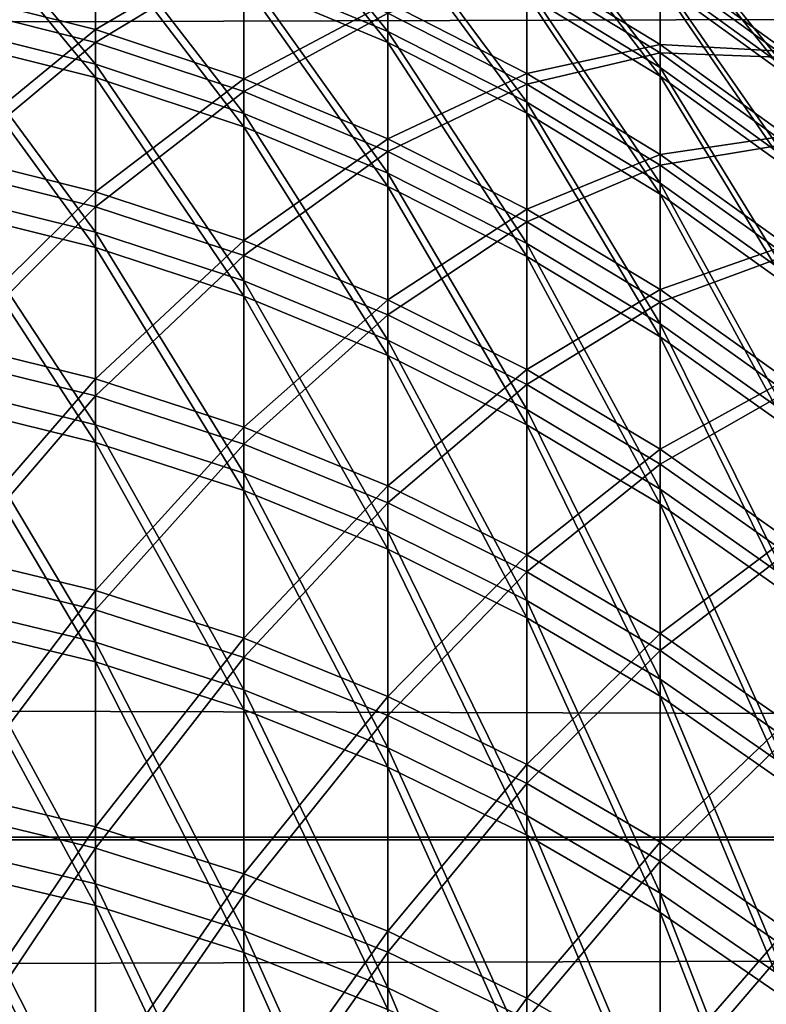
# Model space of a CAD drawing. Header units: millimetres. Extents: x -184 to 165, y -135 to 242.
# Tile 704 of 1056: x -40.75 to -40.391, y -79.505 to -79.031. Entities that reach past the tile are written whole.
import ezdxf

# ---------------------------------------------------------------- set-up
doc = ezdxf.new("R2010")
doc.units = ezdxf.units.MM
doc.header["$LTSCALE"] = 41.718519
for name, color, linetype in [('384', 7, 'CONTINUOUS'), ('386', 7, 'CONTINUOUS'), ('443', 7, 'CONTINUOUS'), ('445', 7, 'CONTINUOUS'), ('459', 7, 'CONTINUOUS')]:
    doc.layers.add(name, color=color, linetype=linetype)

msp = doc.modelspace()

# ---------------------------------------------------------------- linework, layer by layer
at = {"layer": '384', "linetype": 'CONTINUOUS'}
for points in [[(-18.83859, -78.96838, 60), (-19.00614, -79.42647, 60), (-178.661, -78.96949, 60), (-18.83859, -78.96838, 60)], [(-19.00614, -79.42647, 60), (-178.49454, -79.42461, 60), (-178.661, -78.96949, 60), (-19.00614, -79.42647, 60)], [(-19.00614, -79.42647, 60), (-19.17188, -79.87179, 60), (-178.49454, -79.42461, 60), (-19.00614, -79.42647, 60)], [(-19.17188, -79.87179, 60), (-178.32547, -79.87883, 60), (-178.49454, -79.42461, 60), (-19.17188, -79.87179, 60)]]:
    msp.add_3dface(points, dxfattribs=at)
at = {"layer": '386', "linetype": 'CONTINUOUS'}
for points in [[(-178.66141, -78.96838, 63), (-178.49386, -79.42647, 63), (-18.839, -78.96949, 63), (-178.66141, -78.96838, 63)], [(-178.49386, -79.42647, 63), (-19.00546, -79.42461, 63), (-18.839, -78.96949, 63), (-178.49386, -79.42647, 63)], [(-178.49386, -79.42647, 63), (-178.32812, -79.87179, 63), (-19.00546, -79.42461, 63), (-178.49386, -79.42647, 63)], [(-178.32812, -79.87179, 63), (-19.17453, -79.87883, 63), (-19.00546, -79.42461, 63), (-178.32812, -79.87179, 63)]]:
    msp.add_3dface(points, dxfattribs=at)
at = {"layer": '443', "linetype": 'CONTINUOUS'}
for points in [[(-40.57302, -78.98501, 24.65425), (-40.57302, -79.04222, 24.333), (-40.64235, -78.95578, 24.64961), (-40.57302, -78.98501, 24.65425)], [(-40.64235, -78.95578, 24.64961), (-40.57302, -79.04222, 24.333), (-40.64235, -79.01319, 24.32726), (-40.64235, -78.95578, 24.64961)], [(-40.71371, -79.036, 27.90824), (-40.71371, -78.97005, 27.58659), (-40.7867, -79.01762, 27.91237), (-40.71371, -79.036, 27.90824)], [(-40.71371, -78.98937, 24.32255), (-40.71371, -79.05913, 24.0017), (-40.7867, -78.97088, 24.3189), (-40.71371, -78.98937, 24.32255)], [(-40.7867, -78.97088, 24.3189), (-40.71371, -79.05913, 24.0017), (-40.7867, -79.04079, 23.99735), (-40.7867, -78.97088, 24.3189)], [(-40.71371, -79.036, 27.90824), (-40.64235, -78.99393, 27.58216), (-40.71371, -78.97005, 27.58659), (-40.71371, -79.036, 27.90824)], [(-40.44202, -79.01387, 24.98631), (-40.44202, -79.0585, 24.66591), (-40.50612, -78.97448, 24.98158), (-40.44202, -79.01387, 24.98631)], [(-40.50612, -78.97448, 24.98158), (-40.44202, -79.0585, 24.66591), (-40.50612, -79.01932, 24.65969), (-40.50612, -78.97448, 24.98158)], [(-40.38109, -79.02564, 25.31178), (-40.38109, -79.05795, 24.9916), (-40.44202, -78.9814, 25.30816), (-40.38109, -79.02564, 25.31178)], [(-40.44202, -78.9814, 25.30816), (-40.38109, -79.05795, 24.9916), (-40.44202, -79.01387, 24.98631), (-40.44202, -78.9814, 25.30816)], [(-40.50612, -79.01932, 24.65969), (-40.50612, -79.0763, 24.33974), (-40.57302, -78.98501, 24.65425), (-40.50612, -79.01932, 24.65969)], [(-40.57302, -78.98501, 24.65425), (-40.50612, -79.0763, 24.33974), (-40.57302, -79.04222, 24.333), (-40.57302, -78.98501, 24.65425)], [(-40.64235, -79.01319, 24.32726), (-40.64235, -79.08276, 24.00731), (-40.71371, -78.98937, 24.32255), (-40.64235, -79.01319, 24.32726)], [(-40.71371, -78.98937, 24.32255), (-40.64235, -79.08276, 24.00731), (-40.71371, -79.05913, 24.0017), (-40.71371, -78.98937, 24.32255)], [(-40.64235, -79.0597, 27.90291), (-40.64235, -78.99393, 27.58216), (-40.71371, -79.036, 27.90824), (-40.64235, -79.0597, 27.90291)], [(-40.64235, -79.0597, 27.90291), (-40.57302, -79.02302, 27.57676), (-40.64235, -78.99393, 27.58216), (-40.64235, -79.0597, 27.90291)], [(-40.50612, -79.05718, 27.57043), (-40.50612, -79.00398, 27.24982), (-40.57302, -79.02302, 27.57676), (-40.50612, -79.05718, 27.57043)], [(-40.44202, -79.04324, 27.24407), (-40.44202, -79.00241, 26.92317), (-40.50612, -79.00398, 27.24982), (-40.44202, -79.04324, 27.24407)], [(-40.50612, -79.05718, 27.57043), (-40.44202, -79.04324, 27.24407), (-40.50612, -79.00398, 27.24982), (-40.50612, -79.05718, 27.57043)], [(-40.38109, -79.04654, 26.9184), (-40.38109, -79.01803, 26.59785), (-40.44202, -79.00241, 26.92317), (-40.38109, -79.04654, 26.9184)], [(-40.44202, -79.04324, 27.24407), (-40.38109, -79.04654, 26.9184), (-40.44202, -79.00241, 26.92317), (-40.44202, -79.04324, 27.24407)], [(-40.57302, -79.04222, 24.333), (-40.57302, -79.11155, 24.01414), (-40.64235, -79.01319, 24.32726), (-40.57302, -79.04222, 24.333)], [(-40.64235, -79.01319, 24.32726), (-40.57302, -79.11155, 24.01414), (-40.64235, -79.08276, 24.00731), (-40.64235, -79.01319, 24.32726)], [(-40.38109, -79.05795, 24.9916), (-40.38109, -79.10234, 24.67286), (-40.44202, -79.01387, 24.98631), (-40.38109, -79.05795, 24.9916)], [(-40.44202, -79.01387, 24.98631), (-40.38109, -79.10234, 24.67286), (-40.44202, -79.0585, 24.66591), (-40.44202, -79.01387, 24.98631)], [(-40.7867, -79.09587, 28.23199), (-40.71371, -79.036, 27.90824), (-40.7867, -79.01762, 27.91237), (-40.7867, -79.09587, 28.23199)], [(-40.44202, -79.0585, 24.66591), (-40.44202, -79.11522, 24.34743), (-40.50612, -79.01932, 24.65969), (-40.44202, -79.0585, 24.66591)], [(-40.50612, -79.01932, 24.65969), (-40.44202, -79.11522, 24.34743), (-40.50612, -79.0763, 24.33974), (-40.50612, -79.01932, 24.65969)], [(-40.57302, -79.08857, 27.89642), (-40.57302, -79.02302, 27.57676), (-40.64235, -79.0597, 27.90291), (-40.57302, -79.08857, 27.89642)], [(-40.57302, -79.08857, 27.89642), (-40.50612, -79.05718, 27.57043), (-40.57302, -79.02302, 27.57676), (-40.57302, -79.08857, 27.89642)], [(-40.71371, -79.11409, 28.22717), (-40.71371, -79.036, 27.90824), (-40.7867, -79.09587, 28.23199), (-40.71371, -79.11409, 28.22717)], [(-40.71371, -79.11409, 28.22717), (-40.64235, -79.0597, 27.90291), (-40.71371, -79.036, 27.90824), (-40.71371, -79.11409, 28.22717)], [(-40.71371, -79.05913, 24.0017), (-40.71371, -79.14098, 23.68372), (-40.7867, -79.04079, 23.99735), (-40.71371, -79.05913, 24.0017)], [(-40.7867, -79.04079, 23.99735), (-40.71371, -79.14098, 23.68372), (-40.7867, -79.12282, 23.67868), (-40.7867, -79.04079, 23.99735)], [(-40.50612, -79.0763, 24.33974), (-40.50612, -79.14535, 24.02216), (-40.57302, -79.04222, 24.333), (-40.50612, -79.0763, 24.33974)], [(-40.57302, -79.04222, 24.333), (-40.50612, -79.14535, 24.02216), (-40.57302, -79.11155, 24.01414), (-40.57302, -79.04222, 24.333)], [(-40.44202, -79.09619, 27.5632), (-40.44202, -79.04324, 27.24407), (-40.50612, -79.05718, 27.57043), (-40.44202, -79.09619, 27.5632)], [(-40.38109, -79.08716, 27.23763), (-40.38109, -79.04654, 26.9184), (-40.44202, -79.04324, 27.24407), (-40.38109, -79.08716, 27.23763)], [(-40.44202, -79.09619, 27.5632), (-40.38109, -79.08716, 27.23763), (-40.44202, -79.04324, 27.24407), (-40.44202, -79.09619, 27.5632)], [(-40.50612, -79.12246, 27.8888), (-40.50612, -79.05718, 27.57043), (-40.57302, -79.08857, 27.89642), (-40.50612, -79.12246, 27.8888)], [(-40.50612, -79.12246, 27.8888), (-40.44202, -79.09619, 27.5632), (-40.50612, -79.05718, 27.57043), (-40.50612, -79.12246, 27.8888)], [(-40.64235, -79.08276, 24.00731), (-40.64235, -79.16438, 23.69022), (-40.71371, -79.05913, 24.0017), (-40.64235, -79.08276, 24.00731)], [(-40.71371, -79.05913, 24.0017), (-40.64235, -79.16438, 23.69022), (-40.71371, -79.14098, 23.68372), (-40.71371, -79.05913, 24.0017)], [(-40.64235, -79.13757, 28.22095), (-40.64235, -79.0597, 27.90291), (-40.71371, -79.11409, 28.22717), (-40.64235, -79.13757, 28.22095)], [(-40.64235, -79.13757, 28.22095), (-40.57302, -79.08857, 27.89642), (-40.64235, -79.0597, 27.90291), (-40.64235, -79.13757, 28.22095)], [(-40.38109, -79.10234, 24.67286), (-40.38109, -79.15877, 24.35604), (-40.44202, -79.0585, 24.66591), (-40.38109, -79.10234, 24.67286)], [(-40.44202, -79.0585, 24.66591), (-40.38109, -79.15877, 24.35604), (-40.44202, -79.11522, 24.34743), (-40.44202, -79.0585, 24.66591)], [(-40.44202, -79.11522, 24.34743), (-40.44202, -79.18395, 24.03132), (-40.50612, -79.0763, 24.33974), (-40.44202, -79.11522, 24.34743)], [(-40.50612, -79.0763, 24.33974), (-40.44202, -79.18395, 24.03132), (-40.50612, -79.14535, 24.02216), (-40.50612, -79.0763, 24.33974)], [(-40.57302, -79.11155, 24.01414), (-40.57302, -79.1929, 23.69814), (-40.64235, -79.08276, 24.00731), (-40.57302, -79.11155, 24.01414)], [(-40.64235, -79.08276, 24.00731), (-40.57302, -79.1929, 23.69814), (-40.64235, -79.16438, 23.69022), (-40.64235, -79.08276, 24.00731)], [(-40.57302, -79.16617, 28.21337), (-40.57302, -79.08857, 27.89642), (-40.64235, -79.13757, 28.22095), (-40.57302, -79.16617, 28.21337)], [(-40.57302, -79.16617, 28.21337), (-40.50612, -79.12246, 27.8888), (-40.57302, -79.08857, 27.89642), (-40.57302, -79.16617, 28.21337)], [(-40.38109, -79.13983, 27.55511), (-40.38109, -79.08716, 27.23763), (-40.44202, -79.09619, 27.5632), (-40.38109, -79.13983, 27.55511)], [(-40.44202, -79.16117, 27.8801), (-40.44202, -79.09619, 27.5632), (-40.50612, -79.12246, 27.8888), (-40.44202, -79.16117, 27.8801)], [(-40.44202, -79.16117, 27.8801), (-40.38109, -79.13983, 27.55511), (-40.44202, -79.09619, 27.5632), (-40.44202, -79.16117, 27.8801)], [(-40.50612, -79.14535, 24.02216), (-40.50612, -79.22637, 23.70743), (-40.57302, -79.11155, 24.01414), (-40.50612, -79.14535, 24.02216)], [(-40.57302, -79.11155, 24.01414), (-40.50612, -79.22637, 23.70743), (-40.57302, -79.1929, 23.69814), (-40.57302, -79.11155, 24.01414)], [(-40.38109, -79.15877, 24.35604), (-40.38109, -79.22714, 24.04157), (-40.44202, -79.11522, 24.34743), (-40.38109, -79.15877, 24.35604)], [(-40.44202, -79.11522, 24.34743), (-40.38109, -79.22714, 24.04157), (-40.44202, -79.18395, 24.03132), (-40.44202, -79.11522, 24.34743)], [(-40.71371, -79.14098, 23.68372), (-40.71371, -79.23481, 23.36906), (-40.7867, -79.12282, 23.67868), (-40.71371, -79.14098, 23.68372)], [(-40.7867, -79.12282, 23.67868), (-40.71371, -79.23481, 23.36906), (-40.7867, -79.21686, 23.36334), (-40.7867, -79.12282, 23.67868)], [(-40.50612, -79.19975, 28.20447), (-40.50612, -79.12246, 27.8888), (-40.57302, -79.16617, 28.21337), (-40.50612, -79.19975, 28.20447)], [(-40.50612, -79.19975, 28.20447), (-40.44202, -79.16117, 27.8801), (-40.50612, -79.12246, 27.8888), (-40.50612, -79.19975, 28.20447)], [(-40.64235, -79.16438, 23.69022), (-40.64235, -79.25795, 23.37644), (-40.71371, -79.14098, 23.68372), (-40.64235, -79.16438, 23.69022)], [(-40.71371, -79.14098, 23.68372), (-40.64235, -79.25795, 23.37644), (-40.71371, -79.23481, 23.36906), (-40.71371, -79.14098, 23.68372)], [(-40.38109, -79.20448, 27.87036), (-40.38109, -79.13983, 27.55511), (-40.44202, -79.16117, 27.8801), (-40.38109, -79.20448, 27.87036)], [(-40.44202, -79.18395, 24.03132), (-40.44202, -79.26459, 23.71805), (-40.50612, -79.14535, 24.02216), (-40.44202, -79.18395, 24.03132)], [(-40.50612, -79.14535, 24.02216), (-40.44202, -79.26459, 23.71805), (-40.50612, -79.22637, 23.70743), (-40.50612, -79.14535, 24.02216)], [(-40.44202, -79.2381, 28.19431), (-40.44202, -79.16117, 27.8801), (-40.50612, -79.19975, 28.20447), (-40.44202, -79.2381, 28.19431)], [(-40.44202, -79.2381, 28.19431), (-40.38109, -79.20448, 27.87036), (-40.44202, -79.16117, 27.8801), (-40.44202, -79.2381, 28.19431)], [(-40.57302, -79.1929, 23.69814), (-40.57302, -79.28614, 23.38544), (-40.64235, -79.16438, 23.69022), (-40.57302, -79.1929, 23.69814)], [(-40.64235, -79.16438, 23.69022), (-40.57302, -79.28614, 23.38544), (-40.64235, -79.25795, 23.37644), (-40.64235, -79.16438, 23.69022)], [(-40.38109, -79.22714, 24.04157), (-40.38109, -79.30736, 23.72992), (-40.44202, -79.18395, 24.03132), (-40.38109, -79.22714, 24.04157)], [(-40.44202, -79.18395, 24.03132), (-40.38109, -79.30736, 23.72992), (-40.44202, -79.26459, 23.71805), (-40.44202, -79.18395, 24.03132)], [(-40.50612, -79.22637, 23.70743), (-40.50612, -79.31923, 23.39599), (-40.57302, -79.1929, 23.69814), (-40.50612, -79.22637, 23.70743)], [(-40.57302, -79.1929, 23.69814), (-40.50612, -79.31923, 23.39599), (-40.57302, -79.28614, 23.38544), (-40.57302, -79.1929, 23.69814)], [(-40.38109, -79.28101, 28.18294), (-40.38109, -79.20448, 27.87036), (-40.44202, -79.2381, 28.19431), (-40.38109, -79.28101, 28.18294)], [(-40.71371, -79.23481, 23.36906), (-40.71371, -79.34048, 23.05819), (-40.7867, -79.21686, 23.36334), (-40.71371, -79.23481, 23.36906)], [(-40.7867, -79.21686, 23.36334), (-40.71371, -79.34048, 23.05819), (-40.7867, -79.32275, 23.05178), (-40.7867, -79.21686, 23.36334)], [(-40.44202, -79.26459, 23.71805), (-40.44202, -79.35703, 23.40804), (-40.50612, -79.22637, 23.70743), (-40.44202, -79.26459, 23.71805)], [(-40.50612, -79.22637, 23.70743), (-40.44202, -79.35703, 23.40804), (-40.50612, -79.31923, 23.39599), (-40.50612, -79.22637, 23.70743)], [(-40.64235, -79.25795, 23.37644), (-40.64235, -79.36332, 23.06644), (-40.71371, -79.23481, 23.36906), (-40.64235, -79.25795, 23.37644)], [(-40.71371, -79.23481, 23.36906), (-40.64235, -79.36332, 23.06644), (-40.71371, -79.34048, 23.05819), (-40.71371, -79.23481, 23.36906)], [(-40.57302, -79.28614, 23.38544), (-40.57302, -79.39116, 23.07649), (-40.64235, -79.25795, 23.37644), (-40.57302, -79.28614, 23.38544)], [(-40.64235, -79.25795, 23.37644), (-40.57302, -79.39116, 23.07649), (-40.64235, -79.36332, 23.06644), (-40.64235, -79.25795, 23.37644)], [(-40.38109, -79.30736, 23.72992), (-40.38109, -79.39932, 23.42153), (-40.44202, -79.26459, 23.71805), (-40.38109, -79.30736, 23.72992)], [(-40.44202, -79.26459, 23.71805), (-40.38109, -79.39932, 23.42153), (-40.44202, -79.35703, 23.40804), (-40.44202, -79.26459, 23.71805)], [(-40.50612, -79.31923, 23.39599), (-40.50612, -79.42382, 23.08829), (-40.57302, -79.28614, 23.38544), (-40.50612, -79.31923, 23.39599)], [(-40.57302, -79.28614, 23.38544), (-40.50612, -79.42382, 23.08829), (-40.57302, -79.39116, 23.07649), (-40.57302, -79.28614, 23.38544)], [(-40.71371, -79.34048, 23.05819), (-40.71371, -79.45783, 22.75153), (-40.7867, -79.32275, 23.05178), (-40.71371, -79.34048, 23.05819)], [(-40.7867, -79.32275, 23.05178), (-40.71371, -79.45783, 22.75153), (-40.7867, -79.44036, 22.74446), (-40.7867, -79.32275, 23.05178)], [(-40.44202, -79.35703, 23.40804), (-40.44202, -79.46114, 23.10176), (-40.50612, -79.31923, 23.39599), (-40.44202, -79.35703, 23.40804)], [(-40.50612, -79.31923, 23.39599), (-40.44202, -79.46114, 23.10176), (-40.50612, -79.42382, 23.08829), (-40.50612, -79.31923, 23.39599)], [(-40.64235, -79.36332, 23.06644), (-40.64235, -79.48035, 22.76064), (-40.71371, -79.34048, 23.05819), (-40.64235, -79.36332, 23.06644)], [(-40.71371, -79.34048, 23.05819), (-40.64235, -79.48035, 22.76064), (-40.71371, -79.45783, 22.75153), (-40.71371, -79.34048, 23.05819)], [(-40.38109, -79.39932, 23.42153), (-40.38109, -79.50289, 23.11684), (-40.44202, -79.35703, 23.40804), (-40.38109, -79.39932, 23.42153)], [(-40.44202, -79.35703, 23.40804), (-40.38109, -79.50289, 23.11684), (-40.44202, -79.46114, 23.10176), (-40.44202, -79.35703, 23.40804)], [(-40.57302, -79.39116, 23.07649), (-40.57302, -79.50778, 22.77173), (-40.64235, -79.36332, 23.06644), (-40.57302, -79.39116, 23.07649)], [(-40.64235, -79.36332, 23.06644), (-40.57302, -79.50778, 22.77173), (-40.64235, -79.48035, 22.76064), (-40.64235, -79.36332, 23.06644)], [(-40.50612, -79.42382, 23.08829), (-40.50612, -79.53998, 22.78476), (-40.57302, -79.39116, 23.07649), (-40.50612, -79.42382, 23.08829)], [(-40.57302, -79.39116, 23.07649), (-40.50612, -79.53998, 22.78476), (-40.57302, -79.50778, 22.77173), (-40.57302, -79.39116, 23.07649)], [(-40.44202, -79.46114, 23.10176), (-40.44202, -79.57676, 22.79964), (-40.50612, -79.42382, 23.08829), (-40.44202, -79.46114, 23.10176)], [(-40.50612, -79.42382, 23.08829), (-40.44202, -79.57676, 22.79964), (-40.50612, -79.53998, 22.78476), (-40.50612, -79.42382, 23.08829)], [(-40.71371, -79.45783, 22.75153), (-40.71371, -79.58671, 22.44953), (-40.7867, -79.44036, 22.74446), (-40.71371, -79.45783, 22.75153)], [(-40.7867, -79.44036, 22.74446), (-40.71371, -79.58671, 22.44953), (-40.7867, -79.56952, 22.44181), (-40.7867, -79.44036, 22.74446)], [(-40.64235, -79.48035, 22.76064), (-40.64235, -79.60886, 22.45948), (-40.71371, -79.45783, 22.75153), (-40.64235, -79.48035, 22.76064)], [(-40.71371, -79.45783, 22.75153), (-40.64235, -79.60886, 22.45948), (-40.71371, -79.58671, 22.44953), (-40.71371, -79.45783, 22.75153)], [(-40.38109, -79.50289, 23.11684), (-40.38109, -79.61791, 22.81629), (-40.44202, -79.46114, 23.10176), (-40.38109, -79.50289, 23.11684)], [(-40.44202, -79.46114, 23.10176), (-40.38109, -79.61791, 22.81629), (-40.44202, -79.57676, 22.79964), (-40.44202, -79.46114, 23.10176)], [(-40.57302, -79.50778, 22.77173), (-40.57302, -79.63586, 22.47161), (-40.64235, -79.48035, 22.76064), (-40.57302, -79.50778, 22.77173)], [(-40.64235, -79.48035, 22.76064), (-40.57302, -79.63586, 22.47161), (-40.64235, -79.60886, 22.45948), (-40.64235, -79.48035, 22.76064)]]:
    msp.add_3dface(points, dxfattribs=at)
at = {"layer": '445', "linetype": 'CONTINUOUS'}
for points in [[(-40.71371, -79.11409, 28.22717), (-40.7867, -79.09587, 28.23199), (-40.7867, -79.18617, 28.54842), (-40.71371, -79.11409, 28.22717)], [(-40.71371, -79.20418, 28.54291), (-40.71371, -79.11409, 28.22717), (-40.7867, -79.18617, 28.54842), (-40.71371, -79.20418, 28.54291)], [(-40.64235, -79.13757, 28.22095), (-40.71371, -79.11409, 28.22717), (-40.71371, -79.20418, 28.54291), (-40.64235, -79.13757, 28.22095)], [(-40.64235, -79.22741, 28.53581), (-40.64235, -79.13757, 28.22095), (-40.71371, -79.20418, 28.54291), (-40.64235, -79.22741, 28.53581)], [(-40.57302, -79.16617, 28.21337), (-40.64235, -79.13757, 28.22095), (-40.64235, -79.22741, 28.53581), (-40.57302, -79.16617, 28.21337)], [(-40.57302, -79.25571, 28.52715), (-40.57302, -79.16617, 28.21337), (-40.64235, -79.22741, 28.53581), (-40.57302, -79.25571, 28.52715)], [(-40.50612, -79.19975, 28.20447), (-40.57302, -79.16617, 28.21337), (-40.57302, -79.25571, 28.52715), (-40.50612, -79.19975, 28.20447)], [(-40.7867, -79.28837, 28.86121), (-40.71371, -79.20418, 28.54291), (-40.7867, -79.18617, 28.54842), (-40.7867, -79.28837, 28.86121)], [(-40.50612, -79.28892, 28.51699), (-40.50612, -79.19975, 28.20447), (-40.57302, -79.25571, 28.52715), (-40.50612, -79.28892, 28.51699)], [(-40.44202, -79.2381, 28.19431), (-40.50612, -79.19975, 28.20447), (-40.50612, -79.28892, 28.51699), (-40.44202, -79.2381, 28.19431)], [(-40.71371, -79.30616, 28.85502), (-40.71371, -79.20418, 28.54291), (-40.7867, -79.28837, 28.86121), (-40.71371, -79.30616, 28.85502)], [(-40.71371, -79.30616, 28.85502), (-40.64235, -79.22741, 28.53581), (-40.71371, -79.20418, 28.54291), (-40.71371, -79.30616, 28.85502)], [(-40.64235, -79.3291, 28.84704), (-40.64235, -79.22741, 28.53581), (-40.71371, -79.30616, 28.85502), (-40.64235, -79.3291, 28.84704)], [(-40.64235, -79.3291, 28.84704), (-40.57302, -79.25571, 28.52715), (-40.64235, -79.22741, 28.53581), (-40.64235, -79.3291, 28.84704)], [(-40.44202, -79.32686, 28.50538), (-40.44202, -79.2381, 28.19431), (-40.50612, -79.28892, 28.51699), (-40.44202, -79.32686, 28.50538)], [(-40.38109, -79.28101, 28.18294), (-40.44202, -79.2381, 28.19431), (-40.44202, -79.32686, 28.50538), (-40.38109, -79.28101, 28.18294)], [(-40.57302, -79.35706, 28.83732), (-40.57302, -79.25571, 28.52715), (-40.64235, -79.3291, 28.84704), (-40.57302, -79.35706, 28.83732)], [(-40.57302, -79.35706, 28.83732), (-40.50612, -79.28892, 28.51699), (-40.57302, -79.25571, 28.52715), (-40.57302, -79.35706, 28.83732)], [(-40.38109, -79.36931, 28.49239), (-40.38109, -79.28101, 28.18294), (-40.44202, -79.32686, 28.50538), (-40.38109, -79.36931, 28.49239)], [(-40.7867, -79.40233, 29.1699), (-40.71371, -79.30616, 28.85502), (-40.7867, -79.28837, 28.86121), (-40.7867, -79.40233, 29.1699)], [(-40.50612, -79.38986, 28.82591), (-40.50612, -79.28892, 28.51699), (-40.57302, -79.35706, 28.83732), (-40.50612, -79.38986, 28.82591)], [(-40.50612, -79.38986, 28.82591), (-40.44202, -79.32686, 28.50538), (-40.50612, -79.28892, 28.51699), (-40.50612, -79.38986, 28.82591)], [(-40.71371, -79.41988, 29.16304), (-40.71371, -79.30616, 28.85502), (-40.7867, -79.40233, 29.1699), (-40.71371, -79.41988, 29.16304)], [(-40.71371, -79.41988, 29.16304), (-40.64235, -79.3291, 28.84704), (-40.71371, -79.30616, 28.85502), (-40.71371, -79.41988, 29.16304)], [(-40.44202, -79.42733, 28.81287), (-40.44202, -79.32686, 28.50538), (-40.50612, -79.38986, 28.82591), (-40.44202, -79.42733, 28.81287)], [(-40.44202, -79.42733, 28.81287), (-40.38109, -79.36931, 28.49239), (-40.44202, -79.32686, 28.50538), (-40.44202, -79.42733, 28.81287)], [(-40.64235, -79.4425, 29.1542), (-40.64235, -79.3291, 28.84704), (-40.71371, -79.41988, 29.16304), (-40.64235, -79.4425, 29.1542)], [(-40.64235, -79.4425, 29.1542), (-40.57302, -79.35706, 28.83732), (-40.64235, -79.3291, 28.84704), (-40.64235, -79.4425, 29.1542)], [(-40.57302, -79.47007, 29.14343), (-40.57302, -79.35706, 28.83732), (-40.64235, -79.4425, 29.1542), (-40.57302, -79.47007, 29.14343)], [(-40.57302, -79.47007, 29.14343), (-40.50612, -79.38986, 28.82591), (-40.57302, -79.35706, 28.83732), (-40.57302, -79.47007, 29.14343)], [(-40.38109, -79.46926, 28.79829), (-40.38109, -79.36931, 28.49239), (-40.44202, -79.42733, 28.81287), (-40.38109, -79.46926, 28.79829)], [(-40.50612, -79.50242, 29.13079), (-40.50612, -79.38986, 28.82591), (-40.57302, -79.47007, 29.14343), (-40.50612, -79.50242, 29.13079)], [(-40.50612, -79.50242, 29.13079), (-40.44202, -79.42733, 28.81287), (-40.50612, -79.38986, 28.82591), (-40.50612, -79.50242, 29.13079)], [(-40.7867, -79.5279, 29.47406), (-40.71371, -79.41988, 29.16304), (-40.7867, -79.40233, 29.1699), (-40.7867, -79.5279, 29.47406)], [(-40.71371, -79.54517, 29.46655), (-40.71371, -79.41988, 29.16304), (-40.7867, -79.5279, 29.47406), (-40.71371, -79.54517, 29.46655)], [(-40.71371, -79.54517, 29.46655), (-40.64235, -79.4425, 29.1542), (-40.71371, -79.41988, 29.16304), (-40.71371, -79.54517, 29.46655)], [(-40.44202, -79.53937, 29.11634), (-40.44202, -79.42733, 28.81287), (-40.50612, -79.50242, 29.13079), (-40.44202, -79.53937, 29.11634)], [(-40.44202, -79.53937, 29.11634), (-40.38109, -79.46926, 28.79829), (-40.44202, -79.42733, 28.81287), (-40.44202, -79.53937, 29.11634)], [(-40.64235, -79.56745, 29.45686), (-40.64235, -79.4425, 29.1542), (-40.71371, -79.54517, 29.46655), (-40.64235, -79.56745, 29.45686)], [(-40.64235, -79.56745, 29.45686), (-40.57302, -79.47007, 29.14343), (-40.64235, -79.4425, 29.1542), (-40.64235, -79.56745, 29.45686)], [(-40.57302, -79.59458, 29.44505), (-40.57302, -79.47007, 29.14343), (-40.64235, -79.56745, 29.45686), (-40.57302, -79.59458, 29.44505)], [(-40.57302, -79.59458, 29.44505), (-40.50612, -79.50242, 29.13079), (-40.57302, -79.47007, 29.14343), (-40.57302, -79.59458, 29.44505)], [(-40.38109, -79.58071, 29.10018), (-40.38109, -79.46926, 28.79829), (-40.44202, -79.53937, 29.11634), (-40.38109, -79.58071, 29.10018)], [(-40.50612, -79.62643, 29.43119), (-40.50612, -79.50242, 29.13079), (-40.57302, -79.59458, 29.44505), (-40.50612, -79.62643, 29.43119)], [(-40.50612, -79.62643, 29.43119), (-40.44202, -79.53937, 29.11634), (-40.50612, -79.50242, 29.13079), (-40.50612, -79.62643, 29.43119)]]:
    msp.add_3dface(points, dxfattribs=at)
at = {"layer": '459', "linetype": 'CONTINUOUS'}
for points in [[(-40.57302, -78.98071, -30.31833), (-40.57302, -79.03689, -30.63977), (-40.64235, -78.95146, -30.32288), (-40.57302, -78.98071, -30.31833)], [(-40.64235, -78.95146, -30.32288), (-40.57302, -79.03689, -30.63977), (-40.64235, -79.00784, -30.64542), (-40.64235, -78.95146, -30.32288)], [(-40.71371, -78.98399, -30.65005), (-40.71371, -79.05272, -30.97112), (-40.7867, -78.9655, -30.65364), (-40.71371, -78.98399, -30.65005)], [(-40.7867, -78.9655, -30.65364), (-40.71371, -79.05272, -30.97112), (-40.7867, -79.03437, -30.97541), (-40.7867, -78.9655, -30.65364)], [(-40.44202, -79.01064, -29.98637), (-40.44202, -79.05423, -30.30691), (-40.50612, -78.97123, -29.99098), (-40.44202, -79.01064, -29.98637)], [(-40.50612, -78.97123, -29.99098), (-40.44202, -79.05423, -30.30691), (-40.50612, -79.01503, -30.313), (-40.50612, -78.97123, -29.99098)], [(-40.71371, -79.04217, -27.06453), (-40.71371, -78.97518, -27.38597), (-40.7867, -79.0238, -27.06033), (-40.71371, -79.04217, -27.06453)], [(-40.71371, -79.04217, -27.06453), (-40.64235, -78.99905, -27.39047), (-40.71371, -78.97518, -27.38597), (-40.71371, -79.04217, -27.06453)], [(-40.50612, -79.01503, -30.313), (-40.50612, -79.07098, -30.63314), (-40.57302, -78.98071, -30.31833), (-40.50612, -79.01503, -30.313)], [(-40.57302, -78.98071, -30.31833), (-40.50612, -79.07098, -30.63314), (-40.57302, -79.03689, -30.63977), (-40.57302, -78.98071, -30.31833)], [(-40.38109, -79.02346, -29.66094), (-40.38109, -79.05473, -29.98122), (-40.44202, -78.9792, -29.66441), (-40.38109, -79.02346, -29.66094)], [(-40.44202, -78.9792, -29.66441), (-40.38109, -79.05473, -29.98122), (-40.44202, -79.01064, -29.98637), (-40.44202, -78.9792, -29.66441)], [(-40.64235, -79.00784, -30.64542), (-40.64235, -79.07637, -30.96559), (-40.71371, -78.98399, -30.65005), (-40.64235, -79.00784, -30.64542)], [(-40.71371, -78.98399, -30.65005), (-40.64235, -79.07637, -30.96559), (-40.71371, -79.05272, -30.97112), (-40.71371, -78.98399, -30.65005)], [(-40.64235, -79.06585, -27.06993), (-40.64235, -78.99905, -27.39047), (-40.71371, -79.04217, -27.06453), (-40.64235, -79.06585, -27.06993)], [(-40.64235, -79.06585, -27.06993), (-40.57302, -79.02813, -27.39596), (-40.64235, -78.99905, -27.39047), (-40.64235, -79.06585, -27.06993)], [(-40.44202, -79.04727, -27.72872), (-40.44202, -79.00541, -28.04949), (-40.50612, -79.00804, -27.72284), (-40.44202, -79.04727, -27.72872)], [(-40.38109, -79.04953, -28.0544), (-40.38109, -79.01998, -28.37485), (-40.44202, -79.00541, -28.04949), (-40.38109, -79.04953, -28.0544)], [(-40.44202, -79.04727, -27.72872), (-40.38109, -79.04953, -28.0544), (-40.44202, -79.00541, -28.04949), (-40.44202, -79.04727, -27.72872)], [(-40.57302, -79.03689, -30.63977), (-40.57302, -79.10519, -30.95885), (-40.64235, -79.00784, -30.64542), (-40.57302, -79.03689, -30.63977)], [(-40.64235, -79.00784, -30.64542), (-40.57302, -79.10519, -30.95885), (-40.64235, -79.07637, -30.96559), (-40.64235, -79.00784, -30.64542)], [(-40.50612, -79.06226, -27.4024), (-40.50612, -79.00804, -27.72284), (-40.57302, -79.02813, -27.39596), (-40.50612, -79.06226, -27.4024)], [(-40.50612, -79.06226, -27.4024), (-40.44202, -79.04727, -27.72872), (-40.50612, -79.00804, -27.72284), (-40.50612, -79.06226, -27.4024)], [(-40.38109, -79.05473, -29.98122), (-40.38109, -79.0981, -30.3001), (-40.44202, -79.01064, -29.98637), (-40.38109, -79.05473, -29.98122)], [(-40.44202, -79.01064, -29.98637), (-40.38109, -79.0981, -30.3001), (-40.44202, -79.05423, -30.30691), (-40.44202, -79.01064, -29.98637)], [(-40.44202, -79.05423, -30.30691), (-40.44202, -79.10993, -30.62557), (-40.50612, -79.01503, -30.313), (-40.44202, -79.05423, -30.30691)], [(-40.50612, -79.01503, -30.313), (-40.44202, -79.10993, -30.62557), (-40.50612, -79.07098, -30.63314), (-40.50612, -79.01503, -30.313)], [(-40.7867, -79.10308, -26.74097), (-40.71371, -79.04217, -27.06453), (-40.7867, -79.0238, -27.06033), (-40.7867, -79.10308, -26.74097)], [(-40.57302, -79.09471, -27.07652), (-40.57302, -79.02813, -27.39596), (-40.64235, -79.06585, -27.06993), (-40.57302, -79.09471, -27.07652)], [(-40.57302, -79.09471, -27.07652), (-40.50612, -79.06226, -27.4024), (-40.57302, -79.02813, -27.39596), (-40.57302, -79.09471, -27.07652)], [(-40.71371, -79.05272, -30.97112), (-40.71371, -79.13355, -31.28936), (-40.7867, -79.03437, -30.97541), (-40.71371, -79.05272, -30.97112)], [(-40.7867, -79.03437, -30.97541), (-40.71371, -79.13355, -31.28936), (-40.7867, -79.11538, -31.29435), (-40.7867, -79.03437, -30.97541)], [(-40.50612, -79.07098, -30.63314), (-40.50612, -79.13901, -30.95094), (-40.57302, -79.03689, -30.63977), (-40.50612, -79.07098, -30.63314)], [(-40.57302, -79.03689, -30.63977), (-40.50612, -79.13901, -30.95094), (-40.57302, -79.10519, -30.95885), (-40.57302, -79.03689, -30.63977)], [(-40.71371, -79.12128, -26.74585), (-40.71371, -79.04217, -27.06453), (-40.7867, -79.10308, -26.74097), (-40.71371, -79.12128, -26.74585)], [(-40.71371, -79.12128, -26.74585), (-40.64235, -79.06585, -27.06993), (-40.71371, -79.04217, -27.06453), (-40.71371, -79.12128, -26.74585)], [(-40.44202, -79.10124, -27.40976), (-40.44202, -79.04727, -27.72872), (-40.50612, -79.06226, -27.4024), (-40.44202, -79.10124, -27.40976)], [(-40.38109, -79.09117, -27.73529), (-40.38109, -79.04953, -28.0544), (-40.44202, -79.04727, -27.72872), (-40.38109, -79.09117, -27.73529)], [(-40.44202, -79.10124, -27.40976), (-40.38109, -79.09117, -27.73529), (-40.44202, -79.04727, -27.72872), (-40.44202, -79.10124, -27.40976)], [(-40.64235, -79.07637, -30.96559), (-40.64235, -79.15698, -31.28294), (-40.71371, -79.05272, -30.97112), (-40.64235, -79.07637, -30.96559)], [(-40.71371, -79.05272, -30.97112), (-40.64235, -79.15698, -31.28294), (-40.71371, -79.13355, -31.28936), (-40.71371, -79.05272, -30.97112)], [(-40.38109, -79.0981, -30.3001), (-40.38109, -79.1535, -30.61711), (-40.44202, -79.05423, -30.30691), (-40.38109, -79.0981, -30.3001)], [(-40.44202, -79.05423, -30.30691), (-40.38109, -79.1535, -30.61711), (-40.44202, -79.10993, -30.62557), (-40.44202, -79.05423, -30.30691)], [(-40.50612, -79.12857, -27.08425), (-40.50612, -79.06226, -27.4024), (-40.57302, -79.09471, -27.07652), (-40.50612, -79.12857, -27.08425)], [(-40.50612, -79.12857, -27.08425), (-40.44202, -79.10124, -27.40976), (-40.50612, -79.06226, -27.4024), (-40.50612, -79.12857, -27.08425)], [(-40.64235, -79.14474, -26.75215), (-40.64235, -79.06585, -27.06993), (-40.71371, -79.12128, -26.74585), (-40.64235, -79.14474, -26.75215)], [(-40.64235, -79.14474, -26.75215), (-40.57302, -79.09471, -27.07652), (-40.64235, -79.06585, -27.06993), (-40.64235, -79.14474, -26.75215)], [(-40.44202, -79.10993, -30.62557), (-40.44202, -79.17764, -30.9419), (-40.50612, -79.07098, -30.63314), (-40.44202, -79.10993, -30.62557)], [(-40.50612, -79.07098, -30.63314), (-40.44202, -79.17764, -30.9419), (-40.50612, -79.13901, -30.95094), (-40.50612, -79.07098, -30.63314)], [(-40.57302, -79.10519, -30.95885), (-40.57302, -79.18552, -31.27511), (-40.64235, -79.07637, -30.96559), (-40.57302, -79.10519, -30.95885)], [(-40.64235, -79.07637, -30.96559), (-40.57302, -79.18552, -31.27511), (-40.64235, -79.15698, -31.28294), (-40.64235, -79.07637, -30.96559)], [(-40.38109, -79.14486, -27.41799), (-40.38109, -79.09117, -27.73529), (-40.44202, -79.10124, -27.40976), (-40.38109, -79.14486, -27.41799)], [(-40.57302, -79.17332, -26.75982), (-40.57302, -79.09471, -27.07652), (-40.64235, -79.14474, -26.75215), (-40.57302, -79.17332, -26.75982)], [(-40.57302, -79.17332, -26.75982), (-40.50612, -79.12857, -27.08425), (-40.57302, -79.09471, -27.07652), (-40.57302, -79.17332, -26.75982)], [(-40.7867, -79.1944, -26.42483), (-40.71371, -79.12128, -26.74585), (-40.7867, -79.10308, -26.74097), (-40.7867, -79.1944, -26.42483)], [(-40.50612, -79.13901, -30.95094), (-40.50612, -79.21901, -31.26593), (-40.57302, -79.10519, -30.95885), (-40.50612, -79.13901, -30.95094)], [(-40.57302, -79.10519, -30.95885), (-40.50612, -79.21901, -31.26593), (-40.57302, -79.18552, -31.27511), (-40.57302, -79.10519, -30.95885)], [(-40.44202, -79.16725, -27.09307), (-40.44202, -79.10124, -27.40976), (-40.50612, -79.12857, -27.08425), (-40.44202, -79.16725, -27.09307)], [(-40.44202, -79.16725, -27.09307), (-40.38109, -79.14486, -27.41799), (-40.44202, -79.10124, -27.40976), (-40.44202, -79.16725, -27.09307)], [(-40.38109, -79.1535, -30.61711), (-40.38109, -79.22086, -30.93179), (-40.44202, -79.10993, -30.62557), (-40.38109, -79.1535, -30.61711)], [(-40.44202, -79.10993, -30.62557), (-40.38109, -79.22086, -30.93179), (-40.44202, -79.17764, -30.9419), (-40.44202, -79.10993, -30.62557)], [(-40.71371, -79.13355, -31.28936), (-40.71371, -79.22637, -31.60432), (-40.7867, -79.11538, -31.29435), (-40.71371, -79.13355, -31.28936)], [(-40.7867, -79.11538, -31.29435), (-40.71371, -79.22637, -31.60432), (-40.7867, -79.2084, -31.60999), (-40.7867, -79.11538, -31.29435)], [(-40.71371, -79.2124, -26.4304), (-40.71371, -79.12128, -26.74585), (-40.7867, -79.1944, -26.42483), (-40.71371, -79.2124, -26.4304)], [(-40.71371, -79.2124, -26.4304), (-40.64235, -79.14474, -26.75215), (-40.71371, -79.12128, -26.74585), (-40.71371, -79.2124, -26.4304)], [(-40.50612, -79.20687, -26.76883), (-40.50612, -79.12857, -27.08425), (-40.57302, -79.17332, -26.75982), (-40.50612, -79.20687, -26.76883)], [(-40.50612, -79.20687, -26.76883), (-40.44202, -79.16725, -27.09307), (-40.50612, -79.12857, -27.08425), (-40.50612, -79.20687, -26.76883)], [(-40.64235, -79.15698, -31.28294), (-40.64235, -79.24953, -31.59701), (-40.71371, -79.13355, -31.28936), (-40.64235, -79.15698, -31.28294)], [(-40.71371, -79.13355, -31.28936), (-40.64235, -79.24953, -31.59701), (-40.71371, -79.22637, -31.60432), (-40.71371, -79.13355, -31.28936)], [(-40.44202, -79.17764, -30.9419), (-40.44202, -79.25727, -31.25543), (-40.50612, -79.13901, -30.95094), (-40.44202, -79.17764, -30.9419)], [(-40.50612, -79.13901, -30.95094), (-40.44202, -79.25727, -31.25543), (-40.50612, -79.21901, -31.26593), (-40.50612, -79.13901, -30.95094)], [(-40.64235, -79.2356, -26.43758), (-40.64235, -79.14474, -26.75215), (-40.71371, -79.2124, -26.4304), (-40.64235, -79.2356, -26.43758)], [(-40.64235, -79.2356, -26.43758), (-40.57302, -79.17332, -26.75982), (-40.64235, -79.14474, -26.75215), (-40.64235, -79.2356, -26.43758)], [(-40.38109, -79.21052, -27.10295), (-40.38109, -79.14486, -27.41799), (-40.44202, -79.16725, -27.09307), (-40.38109, -79.21052, -27.10295)], [(-40.57302, -79.18552, -31.27511), (-40.57302, -79.27775, -31.58811), (-40.64235, -79.15698, -31.28294), (-40.57302, -79.18552, -31.27511)], [(-40.64235, -79.15698, -31.28294), (-40.57302, -79.27775, -31.58811), (-40.64235, -79.24953, -31.59701), (-40.64235, -79.15698, -31.28294)], [(-40.44202, -79.24519, -26.77911), (-40.44202, -79.16725, -27.09307), (-40.50612, -79.20687, -26.76883), (-40.44202, -79.24519, -26.77911)], [(-40.44202, -79.24519, -26.77911), (-40.38109, -79.21052, -27.10295), (-40.44202, -79.16725, -27.09307), (-40.44202, -79.24519, -26.77911)], [(-40.57302, -79.26387, -26.44633), (-40.57302, -79.17332, -26.75982), (-40.64235, -79.2356, -26.43758), (-40.57302, -79.26387, -26.44633)], [(-40.57302, -79.26387, -26.44633), (-40.50612, -79.20687, -26.76883), (-40.57302, -79.17332, -26.75982), (-40.57302, -79.26387, -26.44633)], [(-40.38109, -79.22086, -30.93179), (-40.38109, -79.30008, -31.2437), (-40.44202, -79.17764, -30.9419), (-40.38109, -79.22086, -30.93179)], [(-40.44202, -79.17764, -30.9419), (-40.38109, -79.30008, -31.2437), (-40.44202, -79.25727, -31.25543), (-40.44202, -79.17764, -30.9419)], [(-40.50612, -79.21901, -31.26593), (-40.50612, -79.31088, -31.57767), (-40.57302, -79.18552, -31.27511), (-40.50612, -79.21901, -31.26593)], [(-40.57302, -79.18552, -31.27511), (-40.50612, -79.31088, -31.57767), (-40.57302, -79.27775, -31.58811), (-40.57302, -79.18552, -31.27511)], [(-40.7867, -79.2976, -26.11237), (-40.71371, -79.2124, -26.4304), (-40.7867, -79.1944, -26.42483), (-40.7867, -79.2976, -26.11237)], [(-40.71371, -79.22637, -31.60432), (-40.71371, -79.33103, -31.91554), (-40.7867, -79.2084, -31.60999), (-40.71371, -79.22637, -31.60432)], [(-40.7867, -79.2084, -31.60999), (-40.71371, -79.33103, -31.91554), (-40.7867, -79.31329, -31.92188), (-40.7867, -79.2084, -31.60999)], [(-40.50612, -79.29705, -26.4566), (-40.50612, -79.20687, -26.76883), (-40.57302, -79.26387, -26.44633), (-40.50612, -79.29705, -26.4566)], [(-40.50612, -79.29705, -26.4566), (-40.44202, -79.24519, -26.77911), (-40.50612, -79.20687, -26.76883), (-40.50612, -79.29705, -26.4566)], [(-40.71371, -79.31538, -26.11862), (-40.71371, -79.2124, -26.4304), (-40.7867, -79.2976, -26.11237), (-40.71371, -79.31538, -26.11862)], [(-40.71371, -79.31538, -26.11862), (-40.64235, -79.2356, -26.43758), (-40.71371, -79.2124, -26.4304), (-40.71371, -79.31538, -26.11862)], [(-40.38109, -79.28806, -26.79062), (-40.38109, -79.21052, -27.10295), (-40.44202, -79.24519, -26.77911), (-40.38109, -79.28806, -26.79062)], [(-40.44202, -79.25727, -31.25543), (-40.44202, -79.34872, -31.56573), (-40.50612, -79.21901, -31.26593), (-40.44202, -79.25727, -31.25543)], [(-40.50612, -79.21901, -31.26593), (-40.44202, -79.34872, -31.56573), (-40.50612, -79.31088, -31.57767), (-40.50612, -79.21901, -31.26593)], [(-40.64235, -79.24953, -31.59701), (-40.64235, -79.3539, -31.90736), (-40.71371, -79.22637, -31.60432), (-40.64235, -79.24953, -31.59701)], [(-40.71371, -79.22637, -31.60432), (-40.64235, -79.3539, -31.90736), (-40.71371, -79.33103, -31.91554), (-40.71371, -79.22637, -31.60432)], [(-40.64235, -79.33829, -26.12668), (-40.64235, -79.2356, -26.43758), (-40.71371, -79.31538, -26.11862), (-40.64235, -79.33829, -26.12668)], [(-40.64235, -79.33829, -26.12668), (-40.57302, -79.26387, -26.44633), (-40.64235, -79.2356, -26.43758), (-40.64235, -79.33829, -26.12668)], [(-40.44202, -79.33495, -26.46833), (-40.44202, -79.24519, -26.77911), (-40.50612, -79.29705, -26.4566), (-40.44202, -79.33495, -26.46833)], [(-40.44202, -79.33495, -26.46833), (-40.38109, -79.28806, -26.79062), (-40.44202, -79.24519, -26.77911), (-40.44202, -79.33495, -26.46833)], [(-40.57302, -79.27775, -31.58811), (-40.57302, -79.38177, -31.8974), (-40.64235, -79.24953, -31.59701), (-40.57302, -79.27775, -31.58811)], [(-40.64235, -79.24953, -31.59701), (-40.57302, -79.38177, -31.8974), (-40.64235, -79.3539, -31.90736), (-40.64235, -79.24953, -31.59701)], [(-40.38109, -79.30008, -31.2437), (-40.38109, -79.39105, -31.55238), (-40.44202, -79.25727, -31.25543), (-40.38109, -79.30008, -31.2437)], [(-40.44202, -79.25727, -31.25543), (-40.38109, -79.39105, -31.55238), (-40.44202, -79.34872, -31.56573), (-40.44202, -79.25727, -31.25543)], [(-40.57302, -79.36622, -26.13649), (-40.57302, -79.26387, -26.44633), (-40.64235, -79.33829, -26.12668), (-40.57302, -79.36622, -26.13649)], [(-40.57302, -79.36622, -26.13649), (-40.50612, -79.29705, -26.4566), (-40.57302, -79.26387, -26.44633), (-40.57302, -79.36622, -26.13649)], [(-40.50612, -79.31088, -31.57767), (-40.50612, -79.41448, -31.8857), (-40.57302, -79.27775, -31.58811), (-40.50612, -79.31088, -31.57767)], [(-40.57302, -79.27775, -31.58811), (-40.50612, -79.41448, -31.8857), (-40.57302, -79.38177, -31.8974), (-40.57302, -79.27775, -31.58811)], [(-40.38109, -79.37736, -26.48145), (-40.38109, -79.28806, -26.79062), (-40.44202, -79.33495, -26.46833), (-40.38109, -79.37736, -26.48145)], [(-40.7867, -79.41256, -25.80405), (-40.71371, -79.31538, -26.11862), (-40.7867, -79.2976, -26.11237), (-40.7867, -79.41256, -25.80405)], [(-40.50612, -79.39898, -26.148), (-40.50612, -79.29705, -26.4566), (-40.57302, -79.36622, -26.13649), (-40.50612, -79.39898, -26.148)], [(-40.50612, -79.39898, -26.148), (-40.44202, -79.33495, -26.46833), (-40.50612, -79.29705, -26.4566), (-40.50612, -79.39898, -26.148)], [(-40.71371, -79.33103, -31.91554), (-40.71371, -79.4474, -32.22257), (-40.7867, -79.31329, -31.92188), (-40.71371, -79.33103, -31.91554)], [(-40.7867, -79.31329, -31.92188), (-40.71371, -79.4474, -32.22257), (-40.7867, -79.42991, -32.22958), (-40.7867, -79.31329, -31.92188)], [(-40.44202, -79.34872, -31.56573), (-40.44202, -79.45184, -31.87235), (-40.50612, -79.31088, -31.57767), (-40.44202, -79.34872, -31.56573)], [(-40.50612, -79.31088, -31.57767), (-40.44202, -79.45184, -31.87235), (-40.50612, -79.41448, -31.8857), (-40.50612, -79.31088, -31.57767)], [(-40.71371, -79.43009, -25.81096), (-40.71371, -79.31538, -26.11862), (-40.7867, -79.41256, -25.80405), (-40.71371, -79.43009, -25.81096)], [(-40.71371, -79.43009, -25.81096), (-40.64235, -79.33829, -26.12668), (-40.71371, -79.31538, -26.11862), (-40.71371, -79.43009, -25.81096)], [(-40.64235, -79.3539, -31.90736), (-40.64235, -79.46995, -32.21353), (-40.71371, -79.33103, -31.91554), (-40.64235, -79.3539, -31.90736)], [(-40.71371, -79.33103, -31.91554), (-40.64235, -79.46995, -32.21353), (-40.71371, -79.4474, -32.22257), (-40.71371, -79.33103, -31.91554)], [(-40.44202, -79.43641, -26.16116), (-40.44202, -79.33495, -26.46833), (-40.50612, -79.39898, -26.148), (-40.44202, -79.43641, -26.16116)], [(-40.44202, -79.43641, -26.16116), (-40.38109, -79.37736, -26.48145), (-40.44202, -79.33495, -26.46833), (-40.44202, -79.43641, -26.16116)], [(-40.64235, -79.45268, -25.81988), (-40.64235, -79.33829, -26.12668), (-40.71371, -79.43009, -25.81096), (-40.64235, -79.45268, -25.81988)], [(-40.64235, -79.45268, -25.81988), (-40.57302, -79.36622, -26.13649), (-40.64235, -79.33829, -26.12668), (-40.64235, -79.45268, -25.81988)], [(-40.38109, -79.39105, -31.55238), (-40.38109, -79.49363, -31.8574), (-40.44202, -79.34872, -31.56573), (-40.38109, -79.39105, -31.55238)], [(-40.44202, -79.34872, -31.56573), (-40.38109, -79.49363, -31.8574), (-40.44202, -79.45184, -31.87235), (-40.44202, -79.34872, -31.56573)], [(-40.57302, -79.38177, -31.8974), (-40.57302, -79.49742, -32.20252), (-40.64235, -79.3539, -31.90736), (-40.57302, -79.38177, -31.8974)], [(-40.64235, -79.3539, -31.90736), (-40.57302, -79.49742, -32.20252), (-40.64235, -79.46995, -32.21353), (-40.64235, -79.3539, -31.90736)], [(-40.57302, -79.48021, -25.83074), (-40.57302, -79.36622, -26.13649), (-40.64235, -79.45268, -25.81988), (-40.57302, -79.48021, -25.83074)], [(-40.57302, -79.48021, -25.83074), (-40.50612, -79.39898, -26.148), (-40.57302, -79.36622, -26.13649), (-40.57302, -79.48021, -25.83074)], [(-40.38109, -79.47829, -26.17588), (-40.38109, -79.37736, -26.48145), (-40.44202, -79.43641, -26.16116), (-40.38109, -79.47829, -26.17588)], [(-40.50612, -79.41448, -31.8857), (-40.50612, -79.52966, -32.1896), (-40.57302, -79.38177, -31.8974), (-40.50612, -79.41448, -31.8857)], [(-40.57302, -79.38177, -31.8974), (-40.50612, -79.52966, -32.1896), (-40.57302, -79.49742, -32.20252), (-40.57302, -79.38177, -31.8974)], [(-40.50612, -79.51252, -25.84349), (-40.50612, -79.39898, -26.148), (-40.57302, -79.48021, -25.83074), (-40.50612, -79.51252, -25.84349)], [(-40.50612, -79.51252, -25.84349), (-40.44202, -79.43641, -26.16116), (-40.50612, -79.39898, -26.148), (-40.50612, -79.51252, -25.84349)], [(-40.7867, -79.5391, -25.50029), (-40.71371, -79.43009, -25.81096), (-40.7867, -79.41256, -25.80405), (-40.7867, -79.5391, -25.50029)], [(-40.44202, -79.45184, -31.87235), (-40.44202, -79.56648, -32.17484), (-40.50612, -79.41448, -31.8857), (-40.44202, -79.45184, -31.87235)], [(-40.50612, -79.41448, -31.8857), (-40.44202, -79.56648, -32.17484), (-40.50612, -79.52966, -32.1896), (-40.50612, -79.41448, -31.8857)], [(-40.71371, -79.4474, -32.22257), (-40.71371, -79.57531, -32.52498), (-40.7867, -79.42991, -32.22958), (-40.71371, -79.4474, -32.22257)], [(-40.7867, -79.42991, -32.22958), (-40.71371, -79.57531, -32.52498), (-40.7867, -79.55809, -32.53265), (-40.7867, -79.42991, -32.22958)], [(-40.71371, -79.55636, -25.50787), (-40.71371, -79.43009, -25.81096), (-40.7867, -79.5391, -25.50029), (-40.71371, -79.55636, -25.50787)], [(-40.71371, -79.55636, -25.50787), (-40.64235, -79.45268, -25.81988), (-40.71371, -79.43009, -25.81096), (-40.71371, -79.55636, -25.50787)], [(-40.44202, -79.54943, -25.85805), (-40.44202, -79.43641, -26.16116), (-40.50612, -79.51252, -25.84349), (-40.44202, -79.54943, -25.85805)], [(-40.44202, -79.54943, -25.85805), (-40.38109, -79.47829, -26.17588), (-40.44202, -79.43641, -26.16116), (-40.44202, -79.54943, -25.85805)], [(-40.64235, -79.46995, -32.21353), (-40.64235, -79.59749, -32.5151), (-40.71371, -79.4474, -32.22257), (-40.64235, -79.46995, -32.21353)], [(-40.71371, -79.4474, -32.22257), (-40.64235, -79.59749, -32.5151), (-40.71371, -79.57531, -32.52498), (-40.71371, -79.4474, -32.22257)], [(-40.64235, -79.5786, -25.51763), (-40.64235, -79.45268, -25.81988), (-40.71371, -79.55636, -25.50787), (-40.64235, -79.5786, -25.51763)], [(-40.64235, -79.5786, -25.51763), (-40.57302, -79.48021, -25.83074), (-40.64235, -79.45268, -25.81988), (-40.64235, -79.5786, -25.51763)], [(-40.38109, -79.49363, -31.8574), (-40.38109, -79.60769, -32.15833), (-40.44202, -79.45184, -31.87235), (-40.38109, -79.49363, -31.8574)], [(-40.44202, -79.45184, -31.87235), (-40.38109, -79.60769, -32.15833), (-40.44202, -79.56648, -32.17484), (-40.44202, -79.45184, -31.87235)], [(-40.57302, -79.49742, -32.20252), (-40.57302, -79.62453, -32.50306), (-40.64235, -79.46995, -32.21353), (-40.57302, -79.49742, -32.20252)], [(-40.64235, -79.46995, -32.21353), (-40.57302, -79.62453, -32.50306), (-40.64235, -79.59749, -32.5151), (-40.64235, -79.46995, -32.21353)], [(-40.38109, -79.59072, -25.87434), (-40.38109, -79.47829, -26.17588), (-40.44202, -79.54943, -25.85805), (-40.38109, -79.59072, -25.87434)], [(-40.57302, -79.6057, -25.52953), (-40.57302, -79.48021, -25.83074), (-40.64235, -79.5786, -25.51763), (-40.57302, -79.6057, -25.52953)], [(-40.57302, -79.6057, -25.52953), (-40.50612, -79.51252, -25.84349), (-40.57302, -79.48021, -25.83074), (-40.57302, -79.6057, -25.52953)], [(-40.50612, -79.52966, -32.1896), (-40.50612, -79.65625, -32.48892), (-40.57302, -79.49742, -32.20252), (-40.50612, -79.52966, -32.1896)], [(-40.57302, -79.49742, -32.20252), (-40.50612, -79.65625, -32.48892), (-40.57302, -79.62453, -32.50306), (-40.57302, -79.49742, -32.20252)]]:
    msp.add_3dface(points, dxfattribs=at)

doc.saveas('drawing.dxf')
